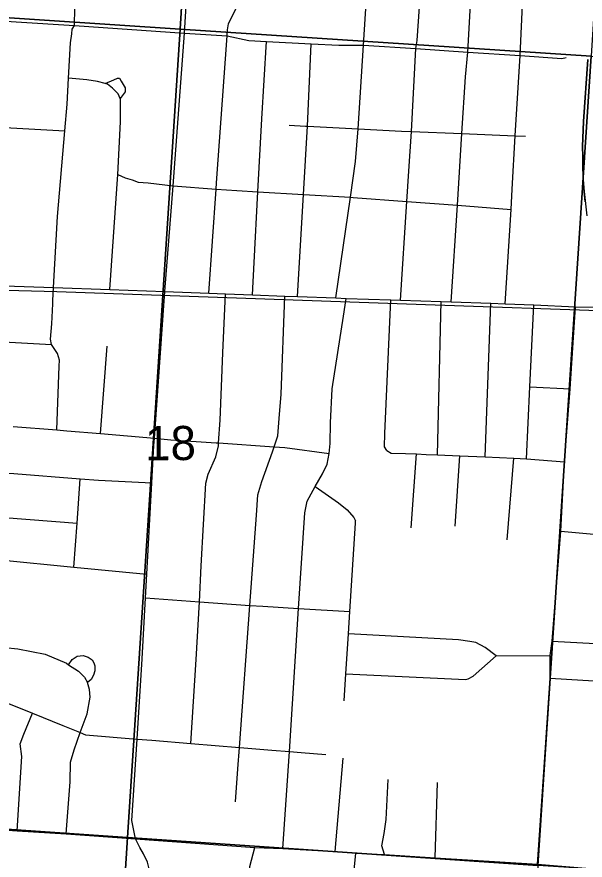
# Model space of a CAD drawing. Extents: x 114604 to 551442, y 316898 to 567001.
# Drawn here: x 228999 to 232679, y 381286 to 386750 of the extents above; entities that cross this region are included whole.
import ezdxf

# ---------------------------------------------------------------- set-up
doc = ezdxf.new("R2010")
doc.units = 0
for name, color, linetype in [('GE_P_Alignment_1000_Bearings', 7, 'Continuous'), ('GE_P_Alignment_1000_Stations', 7, 'Continuous'), ('GE_P_Alignment_100_Cardinal_Points', 7, 'Continuous'), ('GE_P_Alignment_100_Stations', 7, 'Continuous'), ('PV_X_Curb', 7, 'Continuous'), ('SN_P_Signs', 7, 'Continuous')]:
    doc.layers.add(name, color=color, linetype=linetype)

msp = doc.modelspace()

# ---------------------------------------------------------------- linework, layer by layer
at = {"layer": 'GE_P_Alignment_1000_Bearings'}
msp.add_lwpolyline([(223990.6, 385162.6), (226797.6, 385034.4), (229257.4, 384969.4), (231646.4, 384886.2), (232892, 384843.7)], dxfattribs=at)
at = {"layer": 'GE_P_Alignment_1000_Stations'}
msp.add_lwpolyline([(228853.7, 385009.1), (229236.3, 384995.6), (229600.3, 384982.7), (229956.9, 384970.2), (230242.3, 384959.4), (230350.1, 384955.3), (230524.3, 384948.7), (230734, 384940.8), (230816.2, 384937.7), (231063.9, 384928.3), (231131.7, 384926), (231421.9, 384916.2), (231483.7, 384914.1), (231747.9, 384905.1), (231811.7, 384903), (232069.7, 384894.2), (232161.8, 384891.1), (232347.5, 384884.8), (232617.4, 384870.6), (232850, 384866.7)], dxfattribs=at)
at = {"layer": 'GE_P_Alignment_100_Cardinal_Points'}
for p, q in [((231723.9, 383911.8), (231747.9, 384905.1)), ((232031.7, 383898.3), (232069.7, 384894.2)), ((228834.2, 384648.9), (229222.2, 384626)), ((229539.7, 384049.7), (229584.2, 384616.2)), ((232321.9, 384352.8), (232582.9, 384339.1)), ((231553.6, 383439), (231588.2, 383917.7)), ((231837.9, 383448.9), (231867.9, 383905.5)), ((232174.2, 383361.4), (232217.7, 383890.2)), ((232103.8, 382609.2), (232453, 382612.1)), ((231059.4, 381342.4), (231112.9, 381947.1)), ((232370.9, 381260), (232413.3, 381889)), ((231708.4, 381301.4), (231723.8, 381789.5))]:
    msp.add_line(p, q, dxfattribs=at)
for points in [[(232161.8, 384891.1), (232199.5, 385501.6), (232207.6, 385633.7), (232227, 385979.3), (232258.6, 386499.5), (232292.7, 387252.6), (232293, 387259.3), (232342.3, 388039.9), (232363.3, 388374.2), (232400.6, 388934.5), (232422.8, 389268.7), (232450.5, 389775.2), (232459.4, 389937.4), (232471.2, 390115.5), (232498, 390515.7), (232525.8, 390919.7)], [(231920.6, 386521.5), (231950.7, 387066.3), (231961.6, 387268.2), (231987.5, 387744.9), (232006.4, 388053.4), (232065.7, 388953.6), (232121.9, 389790.1), (232148.7, 390140.4), (232189.8, 390877.6)], [(231063.9, 384928.3), (231096.6, 385152), (231159.2, 385580.9), (231193, 385812), (231208.5, 386024.6), (231243.6, 386566.2), (231283.7, 387178.6), (231290.8, 387301), (231307.7, 387589.3), (231317.2, 387839.5), (231331.3, 388214.1), (231378.4, 388999.2), (231444.2, 389813), (231444.7, 389821.2), (231453, 389945.1), (231451.5, 390149.6), (231443.4, 390352.7), (231426.9, 390769.7)], [(229956.9, 384970.2), (230011, 385655.2), (230084.7, 386645.4), (230109.3, 387036.6), (230153, 387621.8), (230182, 388195.8), (230245.3, 389065.3), (230291.5, 390516.2), (230294.4, 390569.9)], [(229353.9, 386641.1), (229357.5, 386670.9), (229372.1, 386693.1), (229373.8, 386807.4), (229404.8, 386947.1), (229456.3, 387104.3), (229521.2, 387237.2), (229605.9, 387359.6), (229689.6, 387453.5), (229741.3, 387515), (229765.8, 387532.5), (229778.5, 387566.3)], [(231483.7, 384914.1), (231525.1, 385553.8), (231537.8, 385750.4), (231554.4, 386007.3), (231583.1, 386545.6), (231592.3, 386597), (231639.1, 387283.5)], [(227379.3, 386831.1), (227715.5, 386808.9), (228060.3, 386787.4), (228385.4, 386758.9), (228639.3, 386741), (228993.7, 386717.3), (229372.1, 386693.1), (230084.7, 386645.4), (230360.1, 386628), (230500.9, 386597.8), (230616, 386590.7), (230905.9, 386575.3), (231085, 386566.2), (231243.6, 386566.2), (231583.1, 386545.6), (231920.6, 386521.5), (232258.6, 386499.5), (232528.5, 386480.9), (232555.9, 386485.9)], [(230242.3, 384959.4), (230288.8, 385634.3), (230291.6, 385675.2), (230360.1, 386628), (230362.4, 386666.8), (230370.2, 386705.4), (230437, 386840.5)], [(229231.3, 384891.5), (229232.3, 384912.5), (229236.3, 384995.6), (229262.3, 385457), (229309.4, 386011.1), (229324.2, 386185.2), (229333.8, 386353.5), (229346.8, 386581.6), (229353.9, 386641.1)], [(230524.3, 384948.7), (230535.4, 385159), (230559.6, 385616.2), (230584.7, 386089.8), (230616, 386590.7)], [(230816.2, 384937.7), (230854.8, 385598.8), (230880.6, 386041.7), (230905.9, 386575.3)], [(231811.7, 384903), (231852.2, 385529.4), (231881.8, 385993.7), (231905.3, 386361.8), (231920.6, 386521.5)], [(229600.3, 384982.7), (229652.5, 385729.1), (229669.9, 386069.5), (229671, 386213.8), (229667.6, 386221.8), (229655.8, 386250.2), (229618.6, 386289), (229585.1, 386313.8), (229571.6, 386317.5), (229521.5, 386331.2), (229451.7, 386342.8), (229333.8, 386353.5)], [(229571.6, 386317.5), (229627.7, 386341), (229650, 386352.5), (229664, 386352.2), (229673.6, 386333.9), (229700.7, 386289.3), (229700.1, 386265.2), (229667.6, 386221.8)], [(227335.8, 386132.8), (228578, 386049.1), (228920.6, 386033.1), (229309.4, 386011.1)], [(230761.9, 386047.8), (230867.4, 386042.3), (230880.6, 386041.7), (231208.5, 386024.6), (231489.5, 386010), (231554.4, 386007.3), (231881.8, 385993.7), (232227, 385979.3), (232293.1, 385976.6)], [(229652.5, 385729.1), (229700, 385708), (229745.8, 385695), (229785.4, 385678.1), (229849.4, 385674.8), (230011, 385655.2), (230288.8, 385634.3), (230422.5, 385624.2), (230559.6, 385616.2), (230854.8, 385598.8), (231159.2, 385580.9), (231176, 385579.9), (231525.1, 385553.8), (231852.2, 385529.4), (232199.5, 385501.6)], [(229767.5, 381422.9), (229742.8, 381542.5), (229777, 382070.1), (229810.7, 382590.7), (229832.3, 382985.5), (229840.8, 383139.8), (229873.1, 383730.4), (229886.3, 383971.7), (229889.7, 384019.2), (229956.9, 384970.2)], [(230126.3, 382041.6), (230160.3, 382585.2), (230180.8, 382960.3), (230193.5, 383191.8), (230223.2, 383728.4), (230238.4, 383786.2), (230286.9, 383899.4), (230304.5, 383971.2), (230305.8, 383988.9), (230316.1, 384137.3), (230333.6, 384573.9), (230350.1, 384955.3)], [(230414.4, 381663.6), (230430, 381876.4), (230440.3, 382016.2), (230507.9, 382936.7), (230550.9, 383520.9), (230559.7, 383652.9), (230585.6, 383738.6), (230653.8, 383931.5), (230665.4, 383964.5), (230690.1, 384035), (230698.5, 384147), (230710, 384305.1), (230734, 384940.8)], [(230722.1, 381360.6), (230764.8, 381989.5), (230823.9, 382916.6), (230863.3, 383536.1), (230879, 383612), (230930, 383706.2), (230978.9, 383788.2), (231008.3, 383851.7), (231021.9, 383919.7), (231027.2, 383985.6), (231030.1, 384119.8), (231040.9, 384340.1), (231113.9, 384811.1), (231131.7, 384926)], [(231394.4, 383939.5), (231380.9, 383963.9), (231382.8, 384050), (231421.9, 384916.2)], [(229258.3, 384073.5), (229273.2, 384486.6), (229274.1, 384524.7), (229261, 384569.1), (229222.2, 384626), (229217, 384662.2), (229225.2, 384760.3), (229231.3, 384891.5)], [(232299.7, 383886.5), (232321.9, 384352.8), (232347.5, 384884.8)], [(232413.3, 381889), (232452.1, 382465.7), (232453, 382612.1), (232465.4, 382705.2), (232522.9, 383416.7), (232545.6, 383866.1), (232582.9, 384339.1), (232617.4, 384870.6)], [(228975.7, 384095.2), (229258.3, 384073.5), (229322.2, 384068.6), (229539.7, 384049.7), (229889.7, 384019.2), (229974.4, 384011.8), (229995.2, 384010), (230288.8, 383990.1), (230305.8, 383988.9), (230665.4, 383964.5), (230734.5, 383959.9), (231021.9, 383919.7)], [(231394.4, 383939.5), (231424, 383922.9), (231516, 383920.9), (231588.2, 383917.7), (231649.9, 383915), (231723.9, 383911.8), (231867.9, 383905.5), (232031.7, 383898.3), (232217.7, 383890.2), (232299.7, 383886.5), (232545.6, 383866.1)], [(228326.4, 383825.6), (228346.4, 383827.2), (228406.5, 383829.9), (228946.3, 383793.7), (228980, 383791.4), (229409.1, 383757), (229527.3, 383747.5), (229873.1, 383730.4)], [(229367.8, 383185.2), (229388.4, 383470.1), (229409.1, 383757)], [(230930, 383706.2), (231082.9, 383601.9), (231137.9, 383556.2), (231180.8, 383505.2), (231192.4, 383484.9)], [(228276.1, 383553.9), (228918.3, 383505.5), (229388.4, 383470.1)], [(231119, 382317.8), (231130.1, 382493.9), (231146.5, 382752.1), (231155.7, 382896.5), (231192, 383468.9), (231192.4, 383484.9)], [(232522.9, 383416.7), (233068.8, 383368.1), (233763.9, 383313)], [(227150.7, 383314.5), (227289, 383324.9), (227309.8, 383327.3), (227319.1, 383328.3), (227491.8, 383311.5), (227664.9, 383294.7), (227837, 383285.7), (227959, 383279.3), (227992.3, 383277.6), (228242.5, 383280.2), (228259, 383280.2), (228328.5, 383280.4), (228580.2, 383260.8), (228890.4, 383231.1), (229367.8, 383185.2), (229840.8, 383139.8)], [(229832.3, 382985.5), (230180.8, 382960.3), (230507.9, 382936.7), (230592, 382930.6), (230823.9, 382916.6), (231155.7, 382896.5)], [(232465.4, 382705.2), (232983.7, 382676.4), (233023.7, 382675.5), (233062, 382688.7), (233199.5, 382753.9), (233271.9, 382772.4), (233445.9, 382766.6), (233899.5, 382738.8), (233963.1, 382719.3)], [(227623.6, 382728.4), (227820.3, 382730.1), (227982.4, 382729.4), (228046.4, 382729.2), (228334.1, 382708.9), (228707.7, 382684.8), (228833.7, 382671.9), (229005.2, 382654.3), (229182.6, 382620.4), (229319.4, 382561.3), (229333.4, 382552.1), (229398.3, 382509.4), (229437.5, 382470.5), (229456.7, 382436)], [(232103.8, 382609.2), (232032.9, 382662.9), (231971.6, 382696.3), (231931.8, 382703.2), (231859.9, 382712.8), (231146.5, 382752.1)], [(229333.4, 382552.1), (229357.9, 382586.5), (229388.4, 382607.9), (229428.5, 382611.1), (229460.3, 382600.3), (229485.9, 382583.7), (229497.5, 382563.4), (229503.1, 382545.3), (229504.4, 382513.2), (229495.8, 382485.3), (229481.1, 382455.5), (229456.7, 382436)], [(231130.1, 382493.9), (231905.4, 382455.6), (231922.4, 382460.2), (231953.5, 382478.8), (232103.8, 382609.2)], [(232452.1, 382465.7), (232842.5, 382440.9), (233048.4, 382430.4), (233092.5, 382433.5), (233184.7, 382443.5), (233256.7, 382440), (233940.1, 382402.4), (234222, 382387)], [(229319.2, 381456.6), (229344.3, 381792.2), (229345.4, 381921.3), (229369.2, 382000.9), (229409.8, 382111.9), (229454.3, 382233.6), (229474.6, 382341.4), (229469.7, 382391.6), (229456.7, 382436)], [(228889.9, 382322), (229100.8, 382237.4), (229296.6, 382158.8), (229393.8, 382118.7), (229409.8, 382111.9), (229443.3, 382097.6), (229777, 382070.1), (229872.8, 382062.2), (230126.3, 382041.6), (230440.3, 382016.2), (230468.8, 382013.9), (230649.8, 381999.3), (230764.8, 381989.5), (230840.4, 381983.1), (230999.3, 381969.6)], [(229000.4, 381475.8), (229030.4, 381956.4), (229019.8, 382038.6), (229043.2, 382102.2), (229100.8, 382237.4)], [(223722.2, 381831.6), (224143.2, 381807.9), (224299.9, 381798.9), (224536.8, 381783.6), (224870.3, 381759.5), (225201.7, 381735.3), (225537.3, 381713.4), (225865.6, 381692.4), (226204.4, 381669.4), (226558.1, 381645.4), (226877.8, 381623.3), (227069.6, 381611.2), (227379.8, 381589.8), (227983.9, 381546.4), (228329.1, 381523.7), (228674.3, 381499.8), (229000.4, 381475.8), (229319.2, 381456.6), (229468.6, 381445.4)], [(231380.5, 381321.9), (231362.6, 381378.4), (231378.4, 381458.3), (231390.4, 381548.2), (231404, 381808.5)], [(229468.6, 381445.4), (229767.5, 381422.9), (230540.9, 381368.1), (230722.1, 381360.6), (231059.4, 381342.4), (231194.1, 381330.9), (231380.5, 381321.9), (231708.4, 381301.4), (232370.9, 381260), (232918.6, 381214.3), (233497.7, 381173.8), (233650.9, 381162.6)], [(229833.2, 377869.2), (229810.8, 378001.5), (229795.9, 378089.8), (229748.5, 378190), (229755, 378292.2), (229755.3, 378295.8), (229788.4, 378723.3), (229855.8, 379593.2), (229890.8, 380046), (229873.2, 380118.3), (229793.8, 380253), (229780.2, 380329.3), (229849.6, 381062.8), (229861.9, 381204.2), (229845.2, 381273.3), (229819.7, 381326.1), (229795.9, 381368.6), (229767.5, 381422.9)], [(230413.3, 378789.3), (230291.3, 379022.2), (230254.8, 379136.4), (230246.4, 379208.5), (230269.3, 379463.4), (230277.1, 379574.2), (230301.2, 379915.5), (230314.4, 380103.3), (230338, 380191.7), (230397.6, 380306.2), (230424, 380367.7), (230437.2, 380398.7), (230454.8, 380505), (230466.2, 380635.5), (230473.4, 380737.9), (230497.1, 381072.6), (230500.1, 381114.9), (230507.5, 381245), (230540.9, 381368.1)], [(231048.2, 379650.3), (231088, 380170.5), (231116.2, 380538.8), (231194.1, 381330.9)]]:
    msp.add_lwpolyline(points, dxfattribs=at)
at = {"layer": 'GE_P_Alignment_100_Stations'}
for points in [[(232679.9, 385551.9), (232673.5, 385618.5), (232671.3, 385642.9), (232669.2, 385671.4), (232667.8, 385692), (232666.4, 385716.6), (232664.8, 385781.1), (232663.7, 385845.6), (232663, 385910.1), (232664.1, 385964.1), (232666, 386018.2), (232668.8, 386072.1), (232697.4, 386474.4)], [(232697.4, 386474.4), (232668.8, 386072.1), (232666, 386018.2), (232664.1, 385964.1), (232663, 385910.1), (232663.7, 385845.6), (232664.8, 385781.1), (232666.4, 385716.6), (232667.8, 385692), (232669.2, 385671.4), (232671.3, 385642.9), (232673.5, 385618.5), (232691.5, 385461.2)]]:
    msp.add_lwpolyline(points, dxfattribs=at)
at = {"layer": 'SN_P_Signs'}
for points in [[(230373.6, 391872.5), (230056.3, 386670.9), (227385.9, 386847.8), (227697.3, 392049.2)], [(233042.9, 391696.1), (232719.4, 386494.6), (230056.3, 386670.9), (230373.6, 391872.5)], [(230056.3, 386670.9), (229716, 381433.4), (227050.5, 381616.3), (227385.9, 386847.8)], [(232719.4, 386494.6), (232374.1, 381251), (229716, 381433.4), (230056.3, 386670.9)], [(232719.4, 386494.6), (235378, 386308.8), (235024.7, 381081.2), (232374.1, 381251)], [(227050.5, 381616.3), (229716, 381433.4), (229378.8, 376115.9), (226721.3, 376284.8)], [(229716, 381433.4), (232374.1, 381251), (232028.8, 375947.4), (229378.8, 376115.9)]]:
    msp.add_lwpolyline(points, close=True, dxfattribs=at)

# ---------------------------------------------------------------- texts
at = {"layer": 'PV_X_Curb'}
msp.add_text('18', height=221.01, rotation=0.4142, dxfattribs=at).set_placement((229830.6, 383876.4))

doc.saveas('drawing.dxf')
